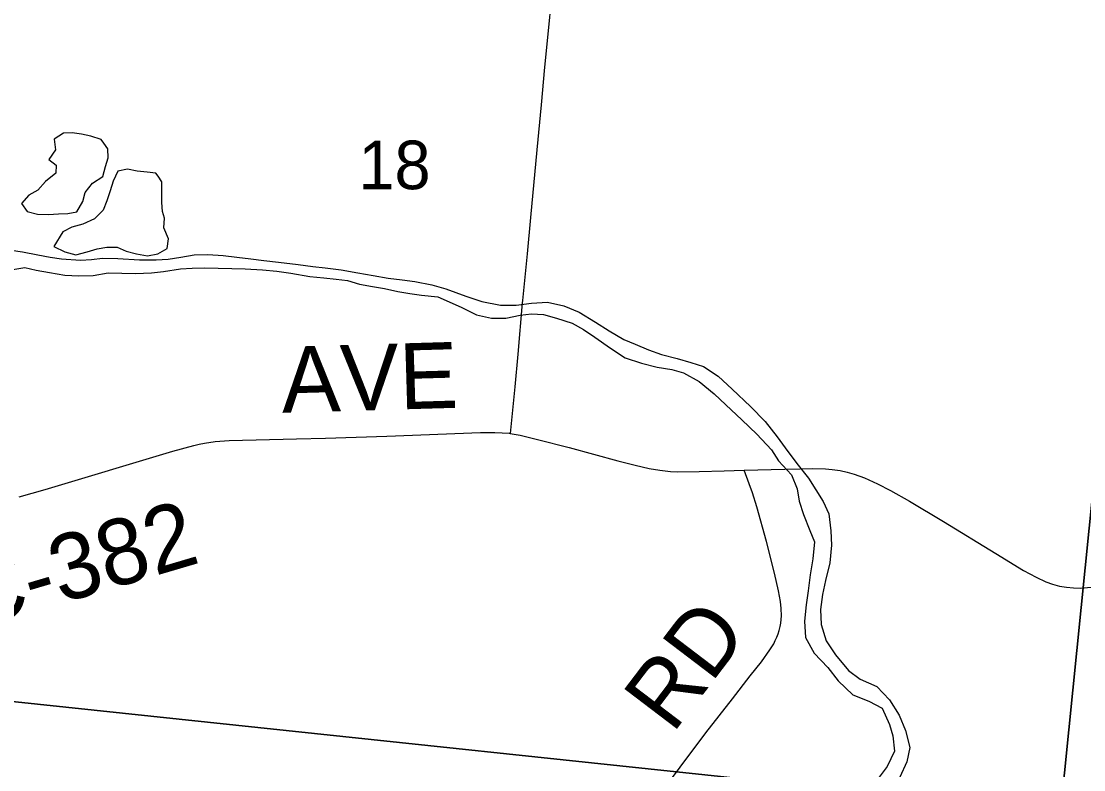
# Model space of a CAD drawing. Extents: x 1410790 to 1770854, y 566777 to 831614.
# Drawn here: x 1616023 to 1620852, y 707133 to 710537 of the extents above; entities that cross this region are included whole.
import ezdxf

# ---------------------------------------------------------------- set-up
doc = ezdxf.new("R2010")
doc.units = 0
for name, color, linetype in [('GM_X_County_Road', 7, 'Continuous'), ('GM_X_County_Road_Text', 7, 'Continuous'), ('GM_X_Major_River', 7, 'Continuous'), ('GM_X_Minor_Lake', 7, 'Continuous'), ('GM_X_Section', 7, 'Continuous'), ('GM_X_Section_Text', 7, 'Continuous')]:
    doc.layers.add(name, color=color, linetype=linetype)

msp = doc.modelspace()

# ---------------------------------------------------------------- linework, layer by layer
at = {"layer": 'GM_X_County_Road'}
for points in [[(1618523.4, 711635.3), (1618523.5, 711631.9), (1618521.7, 711567), (1618514.7, 711484.8), (1618502.9, 711355.2), (1618489, 711208), (1618476.2, 711077.5), (1618454.2, 710864.6), (1618448.1, 710805.9), (1618430.9, 710637.2), (1618422.3, 710539.3), (1618401.3, 710328.6), (1618386, 710156.1), (1618366.4, 709951.9), (1618337.9, 709643.9), (1618322.8, 709479.4), (1618300.8, 709267.1), (1618299.8, 709255.6)], [(1618299.8, 709255.6), (1618279.5, 709021.9), (1618265.3, 708874.7), (1618246.5, 708677.5), (1618245.1, 708661.9)], [(1616013.2, 708373.7), (1616130.9, 708407.3), (1616711.6, 708581.7), (1616806.6, 708607.8), (1616831.2, 708614), (1616854.9, 708618.4), (1616903.5, 708625), (1616967.1, 708629.9), (1617274.4, 708638), (1617405.4, 708640.7), (1617683.7, 708649.5), (1618109.3, 708665.7), (1618175, 708666.6), (1618208, 708665.6), (1618241, 708662.6), (1618245.1, 708661.9)], [(1618245.1, 708661.9), (1618289.7, 708654.2), (1618369.7, 708635.1), (1618512.4, 708597.7), (1618733.4, 708538.1), (1618812.4, 708517.2), (1618876.2, 708502.9), (1618924.4, 708494.8), (1618972.9, 708489.1), (1619005.3, 708487.3), (1619103.2, 708488.4), (1619217.9, 708492.2), (1619308.9, 708495.5)], [(1618919.6, 707012.3), (1619017.5, 707143.9), (1619134.8, 707299.9), (1619255.1, 707455.8), (1619336.2, 707559), (1619386.9, 707623.8), (1619425.3, 707677.2), (1619442.5, 707705.4), (1619449.6, 707720.1), (1619457, 707735.6), (1619462.8, 707750.7), (1619468, 707766.3), (1619472.1, 707783.5), (1619474.5, 707799), (1619476.5, 707815.5), (1619477.4, 707832.1), (1619476.6, 707865.3), (1619473.3, 707898.3), (1619464.8, 707947), (1619446.2, 708027.2), (1619409.5, 708170.3), (1619365.8, 708328.7), (1619346.2, 708391.5), (1619330.8, 708433.4), (1619308.9, 708495.5)], [(1619308.9, 708495.5), (1619493.5, 708499.9), (1619562.3, 708501.2)], [(1619562.3, 708501.2), (1619617.5, 708502.3), (1619677.5, 708500.7), (1619708.3, 708498.4), (1619744.3, 708493.2), (1619776.7, 708486.4), (1619808.6, 708477.3), (1619855, 708459.8), (1619915.1, 708432.8), (1619973.7, 708402.8), (1620059.5, 708354.5), (1620214.4, 708261.8), (1620452, 708116.1), (1620577.8, 708039.2), (1620635, 708007.7), (1620679.2, 707986.9), (1620709.5, 707975.9), (1620740.8, 707967.9), (1620772.8, 707962.5), (1620805.1, 707959.3), (1620837.4, 707959.1), (1620885.9, 707963.2)]]:
    msp.add_lwpolyline(points, dxfattribs=at)
at = {"layer": 'GM_X_Major_River'}
for points in [[(1615976.7, 709496), (1616028.6, 709488.7), (1616098.3, 709475), (1616154, 709463.7), (1616205.8, 709456.4), (1616291.7, 709450.3), (1616341.8, 709453.2), (1616392, 709460), (1616462, 709458.3), (1616559.8, 709451.9), (1616635.9, 709452.1), (1616690, 709454.8), (1616748.2, 709463.5), (1616808.5, 709474), (1616870.5, 709476.6), (1616940.4, 709470.9), (1617002.3, 709463.4), (1617066.1, 709455.8), (1617125.9, 709448.4), (1617191.8, 709440.8), (1617281.5, 709430.6), (1617347.3, 709421), (1617403.2, 709415.7), (1617477, 709405.9), (1617552.7, 709392), (1617622.4, 709380.3), (1617690.1, 709368.7), (1617754, 709361.1), (1617811.8, 709353.7), (1617889.4, 709337.8), (1617953, 709320.3), (1618043, 709286.2)], [(1615984.6, 709407.6), (1616038.8, 709416.3), (1616090.5, 709405), (1616150.3, 709393.6), (1616220, 709381.9), (1616283.9, 709378.3), (1616350, 709380.8), (1616418.3, 709393.2), (1616542.3, 709390.2), (1616614.4, 709392.5), (1616668.6, 709399.2), (1616746.9, 709411.3), (1616799, 709414.1), (1616857, 709414.7), (1617041, 709410.3), (1617118.9, 709406.4), (1617184.8, 709400.8), (1617248.5, 709391.3), (1617334.2, 709375.2), (1617398.1, 709369.7), (1617453.9, 709364.3), (1617505.8, 709357), (1617559.4, 709341.7), (1617619.2, 709330.3), (1617672.9, 709321), (1617734.6, 709307.4), (1617788.4, 709298.1), (1617842.2, 709290.8), (1617916.1, 709283), (1618022, 709236.4)], [(1618043, 709286.2), (1618116.6, 709262.8), (1618200.3, 709245.3), (1618272.3, 709246), (1618342.5, 709254.8), (1618414.7, 709259.6), (1618488.4, 709242.2), (1618557.9, 709212.9), (1618633.1, 709167.5), (1618694.4, 709128.2), (1618761.7, 709088.9), (1618813.4, 709068), (1618873, 709042.8), (1618932.6, 709021.7), (1619004.3, 709002.4), (1619066, 708985.3), (1619123.7, 708966.2), (1619190.9, 708922.9), (1619253.9, 708863.6), (1619336.5, 708783.9), (1619403.3, 708716.5), (1619458.1, 708647.3), (1619495.2, 708596.4), (1619547.9, 708525.3), (1619600.7, 708458.1), (1619666.8, 708352.6), (1619693.8, 708295.9), (1619702.4, 708219.5), (1619705.2, 708153.3), (1619697.7, 708073.1), (1619678.3, 707993.2), (1619665.1, 707929.2), (1619655.9, 707861.1), (1619658.6, 707792.8), (1619681.3, 707718.2), (1619724.2, 707655.2), (1619782.9, 707584), (1619836.2, 707544.9), (1619911.6, 707511.5), (1619968.6, 707450.3), (1620013.3, 707381.2), (1620042.1, 707310.5), (1620060.7, 707233.9), (1620047.5, 707167.9), (1620016.2, 707098.2)], [(1618022, 709236.4), (1618091.4, 709201), (1618159.2, 709185.8), (1618225.2, 709186.7), (1618289.5, 709199.6), (1618341.7, 709206.7), (1618395.6, 709203.7), (1618455.4, 709186.6), (1618527, 709163.3), (1618578.5, 709134.3), (1618629.9, 709099.3), (1618701, 709049.9), (1618768.2, 709006.6), (1618841.8, 708981.2), (1618913.5, 708963.9), (1618979.4, 708952.7), (1619033.1, 708937.7), (1619104.5, 708898.3), (1619171.5, 708842.9), (1619224.6, 708791.8), (1619297.4, 708724.3), (1619366.2, 708658.9), (1619433, 708587.5), (1619464.1, 708536.8), (1619522.9, 708473.5), (1619549.8, 708410.9), (1619558.8, 708354.5), (1619577.7, 708294), (1619606.4, 708221.2), (1619627.4, 708168.7), (1619620.1, 708092.5), (1619608.7, 708018.5), (1619599.4, 707946.4), (1619590.2, 707882.3), (1619582.9, 707808.2), (1619587.5, 707733.9), (1619626.2, 707663), (1619689.1, 707597.7), (1619736, 707536.6), (1619802.9, 707473.2), (1619874.4, 707443.9), (1619935.9, 707412.7), (1619968.5, 707337.9), (1619983.6, 707287.4), (1619992.3, 707217.1), (1619959, 707147.4), (1619907.8, 707080.1)]]:
    msp.add_lwpolyline(points, dxfattribs=at)
at = {"layer": 'GM_X_Minor_Lake'}
for points in [[(1616397.5, 709982.3), (1616386.2, 709998.4), (1616338.4, 710014.8), (1616296.5, 710023.2), (1616254.6, 710029.5), (1616214.6, 710027.8), (1616172.5, 710000), (1616178.1, 709951.9), (1616147.8, 709908), (1616181.5, 709881.7), (1616179.2, 709845.6), (1616133, 709807.9), (1616098.7, 709768.1), (1616056.6, 709746.3), (1616024.4, 709708.5)], [(1616024.4, 709708.5), (1616050, 709672.2), (1616095.9, 709659.9), (1616145.8, 709657.5), (1616191.8, 709661.2), (1616233.7, 709662.8), (1616275.7, 709670.6), (1616302.1, 709716.5), (1616312.4, 709758.5), (1616346.7, 709800.3), (1616392.8, 709830), (1616405.2, 709876), (1616417.5, 709916), (1616415.8, 709956.1), (1616397.5, 709982.3)], [(1616644.4, 709832), (1616634.6, 709846.3), (1616594.7, 709850.6), (1616548.8, 709854.9), (1616505, 709863.3), (1616461, 709855.6), (1616440.6, 709809.6), (1616426.3, 709765.7), (1616411.9, 709719.7), (1616395.6, 709677.7), (1616355.4, 709637.9), (1616303.2, 709614.2), (1616253.2, 709600.6), (1616211.1, 709578.8), (1616170.6, 709513)], [(1616170.6, 709513), (1616220.4, 709488.6), (1616270.2, 709474.2), (1616322.2, 709487.8), (1616368.3, 709501.5), (1616412.3, 709509.2), (1616458.2, 709508.9), (1616500, 709490.5), (1616545.9, 709478.2), (1616595.7, 709469.8), (1616643.7, 709479.4), (1616685.9, 709503.2), (1616692.2, 709547.2), (1616670.6, 709597.5), (1616673, 709641.6), (1616665.2, 709671.7), (1616661.6, 709711.8), (1616662.3, 709806), (1616644.4, 709832)]]:
    msp.add_lwpolyline(points, dxfattribs=at)
at = {"layer": 'GM_X_Section'}
for points in [[(1615933.1, 712831.9), (1621263.6, 712311.8), (1621287.6, 712307.5), (1620745.4, 706937.6), (1615479.9, 707495.5)], [(1621287.6, 712307.5), (1626541.7, 711792.7), (1626009.2, 706398.7), (1620745.4, 706937.6)], [(1615479.9, 707495.5), (1620745.4, 706937.6), (1620208.5, 701671.7), (1615120.2, 702135.6)]]:
    msp.add_lwpolyline(points, close=True, dxfattribs=at)

# ---------------------------------------------------------------- texts
at = {"layer": 'GM_X_County_Road_Text'}
for s, rotation, p in [('AVE', 1.6654, (1617209.1, 708755.7)), ('C-382', 16.436, (1615796.2, 707767.8)), ('RD', 52.7346, (1618982.9, 707292.2))]:
    msp.add_text(s, height=300, rotation=rotation, dxfattribs=at).set_placement(p)
at = {"layer": 'GM_X_Section_Text'}
msp.add_text('18', height=221, rotation=0, dxfattribs=at).set_placement((1617554.5, 709773))

doc.saveas('drawing.dxf')
